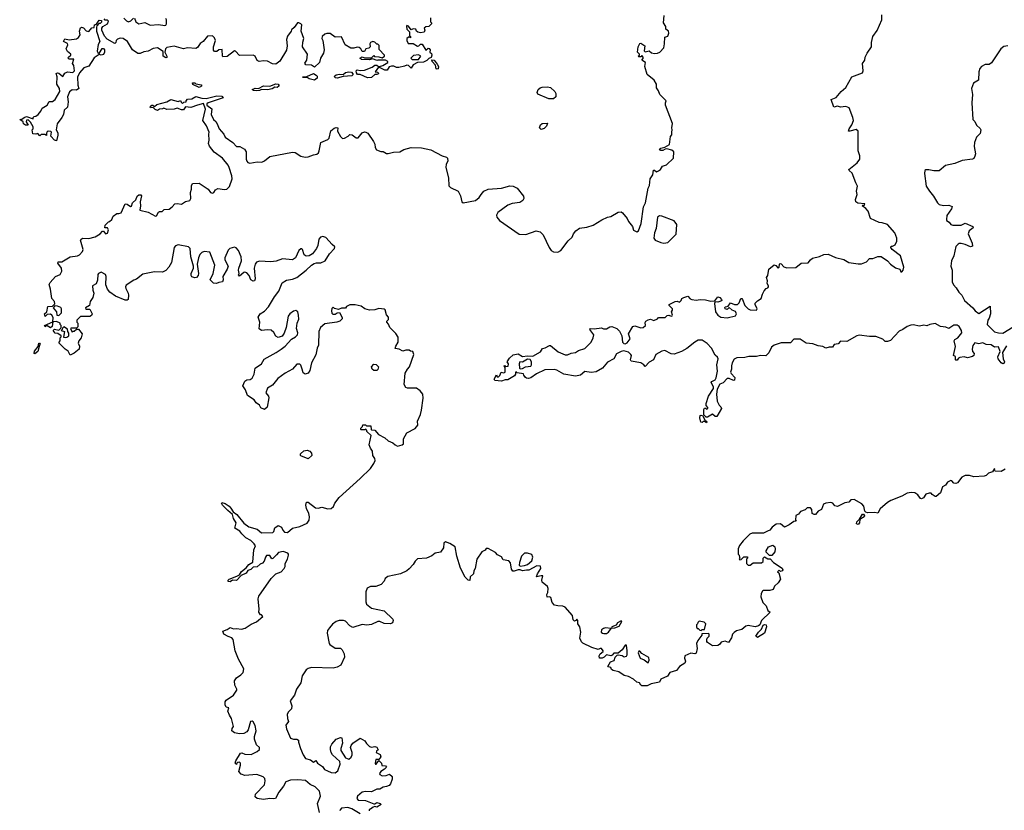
# Model space of a CAD drawing. Extents: x 2106670 to 2323771, y 35271 to 224896.
# Tile 295 of 419: x 2241260 to 2250730, y 137960 to 145566. Entities that reach past the tile are written whole.
import ezdxf

# ---------------------------------------------------------------- set-up
doc = ezdxf.new("R2010")
doc.units = 0

msp = doc.modelspace()

# ---------------------------------------------------------------- linework, layer by layer
at = {"layer": '0CON20XD'}
for points in [[(2241615, 144400), (2241595, 144407.5), (2241560, 144445), (2241567.5, 144485), (2241559.3, 144489.3), (2241535, 144492.5), (2241525, 144487.5), (2241517.5, 144475), (2241517.5, 144452.5), (2241501.7, 144461.7), (2241485, 144462.5), (2241465, 144460), (2241455, 144450), (2241435, 144470), (2241416.7, 144463.3), (2241385, 144467.5), (2241380, 144505), (2241390, 144515), (2241390, 144535), (2241365, 144580), (2241341.7, 144601.7), (2241325, 144600), (2241323, 144583), (2241340, 144550), (2241315, 144550), (2241297.5, 144565), (2241292.5, 144582.5), (2241260, 144605), (2241281.7, 144608.3), (2241302.5, 144625), (2241325, 144633.3), (2241388.3, 144611.7), (2241390, 144625), (2241400, 144635), (2241415, 144637.5), (2241436.7, 144653.3), (2241464.1, 144685.9), (2241477.5, 144715), (2241525, 144742.5), (2241545, 144777.5), (2241575, 144778.8), (2241601.1, 144798.9), (2241646.7, 144875), (2241643.3, 144905), (2241617.5, 144945), (2241621.2, 145015), (2241611.7, 145048.3), (2241625, 145053.3), (2241635, 145050), (2241675, 145020), (2241695, 145052.5), (2241720, 145065), (2241770.7, 145059.3), (2241786.1, 145073.9), (2241780, 145125), (2241766.7, 145145), (2241780, 145185), (2241737, 145187), (2241727.5, 145195), (2241730, 145205), (2241752.5, 145225), (2241752.5, 145235), (2241720.8, 145260.8), (2241707.5, 145285), (2241723, 145323), (2241718.3, 145338.3), (2241682.5, 145355), (2241695, 145382.5), (2241735, 145372.5), (2241807, 145383), (2241826.7, 145395), (2241840.5, 145419.5), (2241833.8, 145455), (2241845, 145487.5), (2241855, 145492.5), (2241875, 145486.7), (2241899.5, 145459.5), (2241925, 145453.8), (2241955, 145487.5), (2241975, 145490), (2241980, 145515), (2241998.3, 145521.7), (2242025, 145560), (2242047, 145557), (2242048.3, 145541.7), (2242035, 145530), (2242021.7, 145528.3), (2242002.5, 145507.5), (2242000, 145495), (2241997.5, 145455), (2242030, 145355), (2242013.8, 145326.2), (2242004.1, 145264.1), (2242010.5, 145250.5), (2242025, 145240), (2242052.5, 145287.5), (2242065, 145290), (2242075.8, 145275.8), (2242077.1, 145255), (2242065, 145232), (2242045, 145226.2), (2242025, 145232.5), (2241975, 145200), (2241925, 145118.8), (2241876.7, 145103.3), (2241834.2, 145055.8), (2241816, 145014), (2241820, 144935), (2241830, 144905), (2241805, 144886.7), (2241765, 144891.2), (2241738.6, 144871.4), (2241720, 144825), (2241726, 144775), (2241718.8, 144725), (2241686.7, 144695), (2241681.2, 144655), (2241666.2, 144625), (2241620, 144565), (2241610, 144505), (2241626, 144476), (2241627.5, 144455), (2241615, 144400)], [(2245212.5, 145585), (2245210, 145545), (2245220, 145535), (2245220, 145525), (2245195, 145500), (2245165, 145496.7), (2245150, 145485), (2245157.5, 145465), (2245150, 145445), (2245115, 145440), (2245090, 145445), (2245077.5, 145455), (2245070, 145475), (2245043.3, 145476.7), (2245025, 145470), (2245000, 145505), (2244985, 145510), (2244980, 145505), (2244983.3, 145475), (2245008.3, 145448.3), (2245010, 145415), (2245020, 145405), (2245018.3, 145391.7), (2245005, 145400), (2244982.5, 145385), (2244982.5, 145365), (2244997, 145337), (2245045, 145337.5), (2245085, 145312.5), (2245100, 145315), (2245115, 145330), (2245130, 145330), (2245165, 145272.5), (2245189.5, 145290.5), (2245198.5, 145288.5), (2245206.7, 145276.7), (2245203.8, 145255), (2245219.5, 145239.5), (2245224.3, 145225), (2245218, 145202), (2245195, 145193.3), (2245175.7, 145174.3), (2245145, 145158), (2245085, 145153.3), (2245045, 145132.5), (2245025, 145100), (2245000, 145125), (2244985, 145130), (2244962.3, 145117.7), (2244905, 145106.7), (2244885, 145107.5), (2244858.8, 145118.8), (2244835, 145118.8), (2244815, 145111.2), (2244795, 145080), (2244770.7, 145080.7), (2244720, 145105), (2244720, 145115), (2244752.5, 145125), (2244800, 145155), (2244800, 145165), (2244777, 145177), (2244705, 145177.5), (2244695, 145172.5), (2244655, 145190), (2244625, 145180), (2244547, 145183), (2244530, 145195), (2244555, 145207.5), (2244575, 145200), (2244645, 145200), (2244665, 145220), (2244672.5, 145212.5), (2244715, 145210), (2244745, 145197.5), (2244770, 145215), (2244770, 145225), (2244718.3, 145278.3), (2244718.3, 145318.3), (2244705, 145330), (2244695, 145330), (2244675, 145350), (2244655, 145357.5), (2244635, 145347.5), (2244627.5, 145335), (2244630, 145305), (2244618.3, 145291.7), (2244590, 145285), (2244575, 145260), (2244555, 145260), (2244542.5, 145285), (2244525, 145300), (2244507, 145303), (2244475, 145292.5), (2244445, 145292.5), (2244390, 145325), (2244355, 145400), (2244295, 145397.5), (2244245, 145432.5), (2244215, 145433.3), (2244195, 145426.7), (2244170, 145405), (2244167.5, 145385), (2244176.4, 145366.4), (2244187.5, 145275), (2244182.5, 145245), (2244152.5, 145195), (2244142.5, 145155), (2244095, 145110), (2244067, 145127), (2244012.3, 145132.3), (2244003.3, 145146.7), (2244022.5, 145175), (2244026.7, 145235), (2243980, 145305), (2243981.7, 145348.3), (2243993.3, 145385), (2243966.7, 145455), (2243972.5, 145515), (2243965, 145527.5), (2243945, 145536.2), (2243932.5, 145535), (2243899.5, 145490.5), (2243872.7, 145467.3), (2243870, 145455), (2243835, 145407.5), (2243826.2, 145375), (2243832.5, 145315), (2243825.9, 145274.1), (2243762.3, 145167.7), (2243725, 145138.8), (2243691.2, 145141.2), (2243645, 145168), (2243605, 145171.2), (2243563.6, 145163.6), (2243543.9, 145173.9), (2243525.9, 145215.9), (2243505, 145226.2), (2243375, 145222.5), (2243335, 145263.3), (2243325, 145266), (2243257, 145213), (2243215, 145210), (2243210, 145215), (2243208.3, 145278.3), (2243175, 145277.5), (2243155, 145260), (2243135, 145260), (2243123.3, 145273.3), (2243123.3, 145305), (2243143.3, 145365), (2243135, 145392.5), (2243115, 145410), (2243065, 145407.5), (2243023.3, 145356.7), (2242995, 145337.5), (2242971.7, 145298.3), (2242955, 145288.8), (2242875, 145296.7), (2242835, 145286.2), (2242745, 145311.4), (2242675, 145297.5), (2242661.2, 145285), (2242656, 145255), (2242676.4, 145215), (2242675, 145203.8), (2242665, 145198.1), (2242640.8, 145215), (2242638.8, 145258.8), (2242585, 145294.4), (2242545, 145290), (2242495.5, 145264.5), (2242453.3, 145256.7), (2242418.3, 145241.7), (2242395, 145242), (2242344.5, 145274.5), (2242295.6, 145355.6), (2242255.5, 145385.5), (2242225, 145389.4), (2242200, 145380), (2242188, 145365), (2242186, 145345), (2242175, 145337.5), (2242100, 145380), (2242075, 145407.5), (2242050, 145465), (2242050, 145485), (2242060, 145500), (2242105, 145527.5), (2242113, 145553), (2242105, 145562.5), (2242083, 145563), (2242073, 145573)], [(2242261.7, 145581.7), (2242287.5, 145555), (2242305, 145546.7), (2242327.5, 145555), (2242355, 145580)], [(2242365, 145580), (2242377.5, 145545), (2242405, 145527.5), (2242465, 145537.5), (2242515, 145513.8), (2242595, 145518.8), (2242655, 145510), (2242666.4, 145513.6), (2242672.5, 145525), (2242673.3, 145565), (2242665, 145576.7)], [(2250667, 142323), (2250690, 142375), (2250675, 142420), (2250634.5, 142414.5), (2250605, 142438.6), (2250555, 142440), (2250525, 142456.2), (2250485, 142448.8), (2250445, 142456.7), (2250427.5, 142432.5), (2250420, 142395), (2250423.3, 142375), (2250440, 142355), (2250436.7, 142335), (2250422.5, 142325), (2250375, 142312.5), (2250343, 142323), (2250303.3, 142316.7), (2250290, 142310), (2250275, 142290), (2250265, 142290), (2250260, 142295), (2250260, 142325), (2250240, 142335), (2250259.2, 142420.8), (2250248, 142475), (2250255, 142488), (2250282, 142505), (2250322, 142555), (2250318, 142575), (2250295.8, 142615), (2250275, 142628.8), (2250245, 142628.8), (2250195, 142596), (2250167.5, 142607.5), (2250115, 142614.4), (2250065, 142642), (2250015, 142634), (2249985, 142621.2), (2249955, 142627.5), (2249915, 142618), (2249855, 142630), (2249831.7, 142628.3), (2249794.1, 142615.9), (2249755, 142586.2), (2249719.4, 142570.6), (2249635, 142478.6), (2249605, 142469.5), (2249585, 142470.6), (2249561.9, 142491.9), (2249495, 142517.1), (2249433.1, 142516.9), (2249335, 142531.1), (2249310, 142525), (2249215, 142469.5), (2249155, 142473.6), (2249131.5, 142448.5), (2249095, 142440.8), (2249076.7, 142415), (2249045, 142416.4), (2249015, 142405.6), (2248985, 142421.1), (2248938.8, 142428.8), (2248887.3, 142447.3), (2248825, 142454.6), (2248765, 142492.9), (2248706.7, 142493.3), (2248673.9, 142456.1), (2248585, 142458.5), (2248515, 142435.5), (2248491.5, 142415), (2248465, 142362), (2248435, 142330.8), (2248385, 142334.7), (2248345, 142326.1), (2248274, 142326), (2248235, 142314.7), (2248157.1, 142312.9), (2248130.8, 142299.2), (2248113.6, 142266.4), (2248105.6, 142235), (2248107.5, 142205), (2248097.8, 142175), (2248102.1, 142162.1), (2248136.7, 142125), (2248135, 142097.5), (2248125, 142094), (2248085, 142114.2), (2248065, 142113.8), (2248025, 142072.5), (2247995, 142061.2), (2247969.7, 142010.3), (2247963.1, 141965), (2247967.1, 141895), (2247988, 141858), (2248005, 141842.5), (2248008.8, 141825), (2247965, 141747.5), (2247949.3, 141749.3), (2247925, 141770), (2247875, 141741.2), (2247861.2, 141741.2), (2247840, 141765), (2247840, 141815), (2247845, 141827.5), (2247855, 141830), (2247865, 141820), (2247880, 141825), (2247880, 141835), (2247863, 141853), (2247863.8, 141873.8), (2247885.6, 141945), (2247931.7, 142018.3), (2247931.9, 142035), (2247910, 142075), (2247916.2, 142085), (2247947.5, 142102.5), (2247958, 142122), (2247970.9, 142185), (2247963.8, 142245), (2247977.1, 142305), (2247970.3, 142320.3), (2247948.3, 142338.3), (2247915, 142405.6), (2247870.6, 142450.6), (2247825, 142483.8), (2247786.4, 142483.6), (2247753.5, 142465), (2247676.9, 142403.1), (2247625, 142374.7), (2247555, 142347.7), (2247525, 142351.2), (2247465, 142383.3), (2247435, 142378), (2247379.4, 142345), (2247355, 142294.2), (2247315, 142270.8), (2247275, 142230), (2247263.8, 142245), (2247233.7, 142263.7), (2247141.2, 142281.2), (2247133.8, 142295), (2247143.3, 142335), (2247138.8, 142345), (2247115, 142368), (2247071.5, 142381.5), (2247044.6, 142375.4), (2246999.7, 142350.3), (2246975.5, 142304.5), (2246915, 142271.2), (2246865.6, 142214.4), (2246805, 142177.5), (2246755, 142170.8), (2246695, 142180), (2246654.2, 142145), (2246605, 142136.2), (2246495, 142157.5), (2246425.5, 142195.5), (2246405, 142200.9), (2246310.8, 142199.2), (2246230.8, 142159.2), (2246175, 142120), (2246155, 142114.4), (2246135, 142116.2), (2246123.3, 142125), (2246107.5, 142145), (2246105, 142160), (2246045, 142170), (2246035, 142177.5), (2246030, 142175), (2246030, 142155), (2246019.3, 142140.7), (2245955, 142102.5), (2245928.3, 142101.7), (2245895, 142087.5), (2245830, 142095), (2245823, 142107), (2245845, 142150), (2245851.7, 142131.7), (2245865, 142130), (2245877, 142143), (2245890, 142175), (2245915, 142170), (2245930, 142175), (2245930, 142215), (2245920, 142235), (2245925, 142240), (2245935, 142230), (2245958.3, 142231.7), (2245960, 142255), (2245947.5, 142275), (2245970.7, 142309.3), (2246005, 142342.5), (2246055, 142350), (2246097, 142327), (2246145, 142332.5), (2246195, 142330), (2246269.2, 142370.8), (2246287.7, 142402.3), (2246315, 142410), (2246355, 142432.9), (2246365, 142432.5), (2246439.7, 142369.7), (2246505, 142343.3), (2246529.6, 142340.4), (2246565, 142358.6), (2246605, 142365.7), (2246635, 142384.4), (2246696.1, 142403.9), (2246755, 142463.3), (2246775, 142506.7), (2246780.8, 142535), (2246743.3, 142585), (2246750, 142595), (2246785, 142592), (2246855, 142601.2), (2246875, 142591.2), (2246905, 142590.8), (2246935, 142610), (2246955, 142613.3), (2247002.5, 142595), (2247029.1, 142569.1), (2247050.8, 142525), (2247056.4, 142465), (2247071.7, 142451.7), (2247085, 142449.1), (2247101.1, 142458.9), (2247130, 142495), (2247114.5, 142545.5), (2247156.7, 142615), (2247175, 142622), (2247235, 142602.5), (2247255, 142606), (2247277.5, 142625), (2247276.1, 142653.9), (2247281.2, 142665), (2247305, 142680), (2247326.1, 142686.1), (2247358.3, 142671.7), (2247395, 142687.5), (2247405, 142700), (2247469.5, 142700.5), (2247488.3, 142721.7), (2247505, 142722.5), (2247525, 142714), (2247535, 142717.5), (2247540, 142725), (2247530, 142755), (2247539.3, 142770.7), (2247538.8, 142785), (2247507.5, 142815), (2247507.5, 142825), (2247565, 142854.2), (2247585, 142856.7), (2247605, 142847.5), (2247623.3, 142865), (2247630, 142885), (2247646.7, 142895), (2247685, 142905.7), (2247709.1, 142879.1), (2247723.4, 142873.4), (2247765, 142867.5), (2247805, 142873.8), (2247855, 142871.8), (2247908.7, 142858.7), (2247945, 142860), (2247975, 142900), (2247992.5, 142895), (2248010, 142875), (2248012.5, 142865), (2248005, 142857.5), (2247975, 142848.8), (2247948.3, 142851.7), (2247941.2, 142835), (2247953.8, 142755), (2247975, 142722), (2248005, 142703.8), (2248065, 142696.7), (2248145, 142717.5), (2248153.3, 142735), (2248145, 142760), (2248111.7, 142771.7), (2248085, 142797.5), (2248065, 142778.8), (2248044, 142784), (2248043, 142797), (2248050, 142805), (2248075, 142810), (2248097, 142843), (2248135.9, 142825.9), (2248165, 142826), (2248179.1, 142840.9), (2248195, 142883.3), (2248205, 142883.3), (2248211.2, 142875), (2248235, 142816.7), (2248266.7, 142785), (2248285.7, 142775.7), (2248345, 142772), (2248352, 142785), (2248332.5, 142825), (2248335, 142840), (2248355, 142862.5), (2248392, 142885), (2248403.3, 142925), (2248421.7, 142958.3), (2248440, 142980), (2248456.7, 142985), (2248463.3, 142995), (2248463.3, 143005), (2248448.3, 143028.3), (2248452.5, 143055), (2248443.8, 143085), (2248454.2, 143105.8), (2248465.7, 143165), (2248515, 143206.9), (2248531.9, 143201.9), (2248555, 143176.7), (2248566.2, 143185), (2248567.5, 143215), (2248575, 143220), (2248585, 143216.7), (2248609.5, 143189.5), (2248637.5, 143177.5), (2248725, 143182), (2248775, 143223.8), (2248845, 143226.7), (2248865, 143256.7), (2248885, 143272.5), (2248953.3, 143286.7), (2248993.9, 143306.1), (2249035, 143308.8), (2249105, 143278.8), (2249185, 143260), (2249235, 143231.4), (2249325, 143216), (2249355, 143218), (2249403.3, 143235), (2249435, 143267.5), (2249465, 143270), (2249515, 143289.2), (2249545, 143288.8), (2249606.4, 143246.4), (2249635, 143213.8), (2249685, 143180), (2249725, 143166.7), (2249735, 143140), (2249745, 143140), (2249756, 143155), (2249763.8, 143185), (2249730, 143295), (2249652.5, 143355), (2249640, 143375), (2249643, 143387), (2249655, 143386.7), (2249679.5, 143400.5), (2249696.7, 143435), (2249695.7, 143465), (2249676.9, 143515), (2249605, 143596.1), (2249555, 143612.1), (2249526.6, 143613.4), (2249443.8, 143655), (2249421.4, 143725), (2249399.5, 143749.5), (2249363.8, 143775), (2249368.3, 143781.7), (2249385, 143783.3), (2249388.8, 143795), (2249321.7, 143801.7), (2249303.4, 143815), (2249300, 143835), (2249314.6, 143885), (2249308.4, 143915), (2249317.8, 143965), (2249301.1, 143995), (2249268, 144088), (2249236.7, 144115), (2249234, 144125), (2249315, 144188.6), (2249339.1, 144225), (2249340, 144255), (2249324.5, 144305), (2249324.1, 144494.1), (2249305, 144510), (2249245, 144492), (2249232.5, 144495), (2249237.5, 144515), (2249264.3, 144555), (2249278.1, 144595), (2249274.3, 144625), (2249236.8, 144716.8), (2249205, 144730), (2249155, 144723.3), (2249125, 144733.3), (2249090, 144725), (2249065, 144797.5), (2249111.9, 144818.1), (2249160, 144875), (2249205.6, 144914.4), (2249265, 145015.7), (2249367.5, 145055), (2249373.3, 145075), (2249367.5, 145145), (2249387.5, 145175), (2249392, 145205), (2249410.8, 145245), (2249453.3, 145305), (2249453.8, 145345), (2249466, 145405), (2249506.8, 145463.2), (2249552, 145565), (2249553, 145613)], [(2247533.8, 144485), (2247536.7, 144505), (2247531.2, 144525), (2247538.3, 144568.3), (2247472.5, 144745), (2247470, 144765), (2247477.5, 144785), (2247417.5, 144845), (2247405, 144880), (2247385, 144910), (2247383.3, 144945), (2247363.6, 144983.6), (2247295, 145040), (2247273.8, 145115), (2247277.5, 145155), (2247242.5, 145175), (2247256.7, 145193.3), (2247257.5, 145205), (2247245, 145220), (2247235, 145210), (2247215, 145210), (2247210, 145215), (2247220, 145225), (2247220, 145235), (2247202.5, 145255), (2247208.8, 145305), (2247223.8, 145336.2), (2247235, 145340), (2247271.2, 145315), (2247267.5, 145265), (2247277, 145257), (2247315, 145266.2), (2247336, 145246), (2247365, 145240), (2247393.9, 145243.9), (2247415.5, 145254.5), (2247454.4, 145295), (2247462.7, 145332.7), (2247463.6, 145396.4), (2247493, 145407), (2247503.3, 145435), (2247500, 145455), (2247473.3, 145473.3), (2247475, 145500), (2247453.3, 145535), (2247457.5, 145605)], [(2250764.6, 145315.4), (2250725, 145306.9), (2250695, 145285.3), (2250607.7, 145152.3), (2250585, 145136.2), (2250545, 145136.2), (2250511.9, 145115), (2250495.5, 145095), (2250484.6, 145064.6), (2250481.9, 144985), (2250434.3, 144955), (2250413.6, 144905), (2250423.8, 144845), (2250418.8, 144765), (2250426.7, 144605), (2250445.7, 144585.7), (2250462.1, 144552.1), (2250498.7, 144518.7), (2250504.4, 144505), (2250498, 144472), (2250462.7, 144437.3), (2250442.7, 144385), (2250439.7, 144345), (2250452.2, 144275), (2250448, 144252), (2250437.9, 144232.1), (2250425, 144223.3), (2250325, 144210.6), (2250255, 144181.9), (2250165.7, 144164.3), (2250105, 144113.3), (2250052.7, 144112.7), (2250005, 144122.9), (2249975, 144122), (2249965, 144116.2), (2249963.1, 144085), (2249979.4, 143965), (2250009.2, 143915), (2250048.8, 143868.8), (2250086, 143805), (2250105, 143787.1), (2250145, 143778.5), (2250195, 143781.5), (2250227.4, 143767.4), (2250223.3, 143745), (2250177, 143683), (2250172.5, 143645), (2250175, 143634.3), (2250198.8, 143618.8), (2250217, 143597), (2250235, 143589.2), (2250315, 143589.2), (2250355, 143609.2), (2250427.5, 143575), (2250430, 143565), (2250392, 143535), (2250381.2, 143505), (2250422, 143415), (2250423.3, 143386.7), (2250405, 143381.2), (2250355, 143403.8), (2250315, 143413.3), (2250295, 143413.3), (2250285, 143406.7), (2250262.5, 143385), (2250245.8, 143295), (2250223.1, 143245), (2250215.8, 143195), (2250228.1, 143155), (2250229.2, 143045), (2250240.8, 143015), (2250267.8, 142987.8), (2250294, 142945), (2250320.8, 142915), (2250346.7, 142865), (2250428.8, 142795), (2250451.2, 142765), (2250485, 142740), (2250595, 142810), (2250596.7, 142735), (2250585.6, 142694.4), (2250572.5, 142675), (2250566.2, 142635), (2250635, 142563.8), (2250675, 142552), (2250715, 142551.2), (2250815, 142612.5)], [(2245095, 145183.3), (2245117.5, 145215), (2245095, 145228), (2245049.2, 145220.8), (2245022.5, 145195), (2245034.4, 145184.4), (2245095, 145183.3)], [(2245275, 145090), (2245264.6, 145094.6), (2245258.8, 145128.8), (2245226.7, 145165), (2245225, 145180), (2245245.8, 145175.8), (2245276.7, 145136.7), (2245288.8, 145115), (2245285, 145093.8), (2245275, 145090)], [(2244605, 145007.5), (2244535, 145038.8), (2244510, 145040), (2244498, 145055), (2244496.7, 145075), (2244505, 145083.3), (2244535, 145076.2), (2244575, 145080), (2244649.5, 145110.5), (2244675, 145127.5), (2244695, 145127.5), (2244712.5, 145115), (2244711.7, 145108.3), (2244680, 145065), (2244705, 145060), (2244710, 145045), (2244695, 145037.5), (2244675, 145040), (2244645, 145010), (2244605, 145007.5)], [(2244095, 144983.8), (2244045, 144997.5), (2244025, 145010), (2243985, 145010), (2243980, 145015), (2244021.7, 145018.3), (2244085, 145047.5), (2244113, 145033), (2244121.7, 145021.7), (2244120, 145005), (2244095, 144983.8)], [(2244315, 145004), (2244296, 145006), (2244288.8, 145015), (2244290, 145025), (2244303.5, 145036.5), (2244335, 145041.4), (2244372.7, 145037.3), (2244395, 145057.1), (2244425, 145065.8), (2244451.3, 145061.3), (2244464.2, 145045), (2244463.8, 145035), (2244454.2, 145025.8), (2244371.7, 145018.3), (2244315, 145004)], [(2242985, 144912.5), (2242925, 144942.5), (2242921.7, 144958.3), (2242945, 144960), (2242955, 144950), (2243008.3, 144938.3), (2243010, 144925), (2242985, 144912.5)], [(2243535, 144880), (2243510, 144885), (2243497.5, 144895), (2243525, 144908), (2243556.2, 144903.8), (2243605, 144928.8), (2243665, 144926.2), (2243725, 144950), (2243745, 144946.7), (2243753.8, 144935), (2243751.2, 144925), (2243735, 144914.2), (2243715, 144916.2), (2243688.3, 144901.7), (2243645, 144891.9), (2243585, 144894), (2243565, 144884.4), (2243535, 144880)], [(2246395, 144803.5), (2246350, 144805), (2246245, 144850), (2246237.1, 144865), (2246247.1, 144895), (2246265, 144910.6), (2246285, 144917.3), (2246335, 144920), (2246365, 144912.2), (2246406.7, 144875), (2246417.5, 144855), (2246416.5, 144825), (2246395, 144803.5)], [(2244153.3, 143475), (2244138, 143455), (2244128, 143395), (2244115, 143363.3), (2244076.2, 143315), (2244045, 143293.8), (2244015, 143291.2), (2243995, 143303.3), (2243980, 143355), (2243975, 143362.5), (2243965, 143362.5), (2243943.3, 143345), (2243914.1, 143275.9), (2243885, 143256), (2243786.1, 143263.9), (2243727.7, 143242.3), (2243675, 143238), (2243566.1, 143243.9), (2243536.4, 143233.6), (2243523.8, 143215), (2243516, 143175), (2243526.1, 143073.9), (2243517.5, 143055), (2243505, 143050), (2243482.7, 143062.7), (2243465.9, 143105.9), (2243445, 143130), (2243425, 143136.7), (2243415, 143133.3), (2243375, 143100), (2243365, 143110), (2243370, 143125), (2243363.3, 143155), (2243366.7, 143175), (2243393.8, 143245), (2243390, 143285), (2243363.8, 143345), (2243342.3, 143372.3), (2243325, 143378), (2243282.5, 143365), (2243265, 143347.5), (2243232.5, 143275), (2243232.5, 143255), (2243263.8, 143195), (2243256.2, 143165), (2243213.3, 143095), (2243216.7, 143065), (2243210, 143045), (2243175, 143037.5), (2243151.7, 143028.3), (2243125, 143030), (2243093, 143063), (2243121.2, 143125), (2243135.8, 143205), (2243089.3, 143329.3), (2243035, 143336.2), (2243012.7, 143327.3), (2242993, 143307), (2242978.8, 143275), (2242966.2, 143215), (2242980, 143125), (2242976.7, 143105), (2242960, 143085), (2242945, 143082.5), (2242915, 143092.5), (2242910, 143105), (2242910, 143125), (2242931.2, 143175), (2242931.2, 143195), (2242907.5, 143285), (2242901.2, 143365), (2242885, 143381.2), (2242785, 143400.6), (2242758.1, 143391.9), (2242745.8, 143375), (2242718.7, 143231.3), (2242694.2, 143185), (2242665, 143154), (2242635, 143138.6), (2242555, 143140), (2242445, 143117.1), (2242385, 143069.2), (2242359.1, 143060.9), (2242285, 143011.2), (2242278, 142995), (2242280.5, 142980.5), (2242304, 142935), (2242308, 142915), (2242302.5, 142875), (2242295, 142867.5), (2242275, 142868.8), (2242182.5, 142905), (2242126.7, 142945), (2242104, 142975), (2242089.2, 143015), (2242090.8, 143095), (2242084.3, 143114.3), (2242045, 143136), (2242018.8, 143125), (2242011.2, 143115), (2242009.3, 143060.7), (2241996.2, 143025), (2241961.2, 143005), (2241964.2, 142965), (2241973.8, 142935), (2241964.2, 142895), (2241936.7, 142855), (2241933, 142817), (2241892.5, 142795), (2241895, 142780), (2241935, 142780), (2241956.7, 142735), (2241950.7, 142719.3), (2241935, 142710), (2241845, 142710), (2241810, 142675), (2241810, 142655), (2241820, 142645), (2241818.3, 142611.7), (2241805, 142600), (2241755, 142600), (2241750, 142595), (2241765, 142560), (2241775, 142570), (2241785, 142570), (2241805, 142590), (2241825, 142590), (2241860, 142545), (2241850, 142505), (2241827.5, 142475), (2241822.5, 142455), (2241833.8, 142425), (2241833.3, 142395), (2241785, 142356.7), (2241745, 142340), (2241725.9, 142375.9), (2241697.5, 142395), (2241640, 142455), (2241640, 142465), (2241650, 142475), (2241650, 142505), (2241660, 142515), (2241660, 142525), (2241627, 142547), (2241601.7, 142551.7), (2241582.5, 142575), (2241595, 142587.5), (2241635, 142580), (2241658.3, 142601.7), (2241660, 142625), (2241650, 142635), (2241650, 142645), (2241615, 142662.5), (2241580, 142660), (2241581.7, 142701.7), (2241570, 142725), (2241555, 142732.5), (2241525, 142730), (2241505, 142710), (2241500, 142735), (2241520, 142755), (2241531.7, 142808.3), (2241575, 142810), (2241597, 142833), (2241593.6, 142853.6), (2241568.8, 142885), (2241557.5, 142975), (2241543, 143017), (2241551.7, 143038.3), (2241605, 143096.7), (2241650, 143115), (2241663.9, 143146.1), (2241660.8, 143175), (2241627.5, 143225), (2241630, 143235), (2241665, 143236.7), (2241745.6, 143284.4), (2241815, 143293.5), (2241835.9, 143304.1), (2241862.5, 143335), (2241870.8, 143355), (2241846.2, 143445), (2241847, 143453), (2241865, 143463.8), (2241925, 143461.4), (2241985, 143477.1), (2242032.5, 143505), (2242055, 143530), (2242065, 143530), (2242085, 143506.2), (2242105, 143512), (2242113.8, 143545), (2242105, 143562.5), (2242080, 143565), (2242081.7, 143588.3), (2242115, 143622.5), (2242125, 143623.3), (2242145, 143642.5), (2242160, 143675), (2242195, 143701.2), (2242215, 143702), (2242235, 143707.5), (2242275, 143793.3), (2242295, 143791.2), (2242325, 143767.5), (2242335, 143772.5), (2242346, 143805), (2242375.6, 143834.4), (2242391.2, 143868.8), (2242405, 143880), (2242425, 143880), (2242433, 143873), (2242420, 143815), (2242422, 143775), (2242415, 143732.5), (2242495.8, 143715.8), (2242565, 143676.7), (2242575, 143680), (2242595.7, 143714.3), (2242605, 143720), (2242630.7, 143719.3), (2242649.5, 143740.5), (2242696.8, 143743.2), (2242726.2, 143765), (2242752.5, 143795), (2242775, 143798), (2242815, 143792), (2242855, 143816), (2242896.2, 143825), (2242906.2, 143845), (2242904.3, 143905), (2242912, 143935), (2242911.7, 143968.3), (2242921.2, 143988.8), (2242985, 143993.8), (2243072.5, 143935), (2243096.7, 143905), (2243115, 143896.2), (2243128.8, 143905), (2243142, 143928), (2243165, 143943.3), (2243228.3, 143931.7), (2243253.6, 143936.4), (2243279.2, 143960.8), (2243302.9, 144035), (2243300.8, 144065), (2243275.8, 144145), (2243263.8, 144165), (2243210, 144235), (2243130.5, 144290.5), (2243085, 144350), (2243076.7, 144375), (2243083, 144407), (2243078.8, 144465), (2243083.3, 144485), (2243056, 144546), (2243022.5, 144595), (2243047.5, 144705), (2243028.3, 144758.3), (2242970, 144745), (2242905, 144721.2), (2242853.6, 144726.4), (2242835, 144700), (2242815, 144697.5), (2242775, 144713.3), (2242745, 144706.2), (2242675, 144703.3), (2242645, 144713.3), (2242633, 144707), (2242605, 144706.7), (2242585, 144693.8), (2242561.7, 144701.7), (2242545, 144720), (2242518.3, 144718.3), (2242513.3, 144725), (2242530, 144745), (2242540, 144745), (2242555, 144730), (2242578.3, 144751.7), (2242675, 144776), (2242715, 144799.2), (2242785, 144780), (2242807, 144787), (2242811.7, 144771.7), (2242825, 144760), (2242838.3, 144771.7), (2242860, 144775), (2242860, 144785), (2242875, 144800), (2242915, 144803.3), (2242955, 144826.7), (2243010.7, 144810.7), (2243055, 144808), (2243155, 144834.2), (2243205, 144828.8), (2243215.7, 144814.3), (2243072.5, 144765), (2243060, 144755), (2243060, 144745), (2243107, 144707), (2243102.5, 144655), (2243123.3, 144605), (2243146.7, 144585), (2243160, 144565), (2243177.5, 144515), (2243223.3, 144465), (2243236.7, 144435), (2243308.8, 144385), (2243345, 144346.7), (2243377.3, 144347.3), (2243421.2, 144321.2), (2243436.7, 144295), (2243437.5, 144225), (2243443.3, 144205), (2243455, 144193.3), (2243475, 144186.7), (2243545, 144197.5), (2243590, 144195), (2243615, 144207.5), (2243665, 144248.8), (2243885, 144292.5), (2243908.6, 144288.6), (2243965, 144252), (2244005, 144242.9), (2244036.1, 144246.1), (2244085, 144266), (2244117.7, 144272.3), (2244133.8, 144285), (2244141.4, 144305), (2244155.7, 144384.3), (2244225, 144414.4), (2244236, 144425), (2244254.1, 144495.9), (2244285, 144522.5), (2244305, 144530), (2244320, 144525), (2244317.5, 144495), (2244345, 144442.5), (2244365, 144423.3), (2244385, 144426.7), (2244420, 144445), (2244435, 144460), (2244457, 144457), (2244495, 144430), (2244515, 144430), (2244555, 144477.5), (2244575, 144487.5), (2244590, 144485), (2244607.5, 144475), (2244663.6, 144393.6), (2244677, 144367), (2244680, 144335), (2244693.3, 144315), (2244735, 144296.7), (2244756.4, 144296.4), (2244788.3, 144278.3), (2244805, 144277.5), (2244855, 144292), (2244916.1, 144293.9), (2244953.6, 144316.4), (2245025, 144336.7), (2245125, 144334.2), (2245215, 144313.8), (2245322.5, 144255), (2245363.6, 144243.6), (2245373.6, 144233.6), (2245376.7, 144205), (2245363.3, 144175), (2245360, 144145), (2245384, 144045), (2245388.3, 143968.3), (2245402.9, 143952.9), (2245477.1, 143917.1), (2245500.5, 143870.5), (2245514, 143814), (2245523.8, 143803.8), (2245642.5, 143825), (2245680, 143855), (2245700, 143885), (2245722.5, 143915), (2245765, 143936.2), (2245895, 143946), (2245975, 143968), (2246005, 143966), (2246045, 143943.8), (2246107, 143867), (2246107.5, 143845), (2246100, 143825), (2246071.7, 143808.3), (2245995, 143796.2), (2245955, 143781.2), (2245860.3, 143709.7), (2245846.7, 143685), (2245850, 143665), (2245873.3, 143635), (2246065, 143501.2), (2246129.2, 143500.8), (2246226.4, 143533.6), (2246265, 143526.2), (2246295.9, 143495.9), (2246351.2, 143375), (2246373.3, 143345), (2246395, 143331.2), (2246435, 143330), (2246465, 143346.7), (2246535, 143437.5), (2246575, 143472.5), (2246586.7, 143505), (2246607.5, 143535), (2246645, 143560), (2246715, 143571.2), (2246775, 143590), (2246860.5, 143639.5), (2246914.1, 143665.9), (2246945, 143673.8), (2247015, 143713.3), (2247045, 143716.7), (2247059.3, 143709.3), (2247102.5, 143655), (2247113.9, 143623.9), (2247152.5, 143575), (2247162.3, 143542.3), (2247194.2, 143524.2), (2247211.2, 143535), (2247237.1, 143605), (2247260.9, 143765), (2247278.1, 143805), (2247304, 143945), (2247318.3, 143971.7), (2247324.2, 144035), (2247350, 144075), (2247355, 144120), (2247365, 144120), (2247383.6, 144103.6), (2247405, 144111.2), (2247424.2, 144125.8), (2247443.8, 144156.2), (2247481.7, 144168.3), (2247546.7, 144235), (2247550, 144295), (2247530.7, 144310.7), (2247485, 144323.8), (2247468.3, 144321.7), (2247445, 144306.7), (2247425, 144306.7), (2247412.5, 144315), (2247425, 144330), (2247465, 144340), (2247510, 144365), (2247518.3, 144441.7), (2247531.7, 144458.3), (2247533.8, 144485)], [(2246275, 144510), (2246260, 144525), (2246270, 144555), (2246285, 144568), (2246335, 144570), (2246328.3, 144541.7), (2246305, 144520), (2246285, 144512.5), (2246275, 144510)], [(2247455, 143416.2), (2247495, 143422.5), (2247575, 143502.5), (2247581.2, 143595), (2247555, 143630), (2247437.3, 143677.3), (2247415, 143680), (2247394.5, 143665), (2247382.6, 143557.4), (2247366.2, 143515), (2247358.8, 143465), (2247372.5, 143445), (2247425, 143421.2), (2247455, 143416.2)], [(2244145, 137940), (2244124.3, 138025), (2244152, 138095), (2244142.5, 138145), (2244101.2, 138185), (2244055, 138210), (2244007.4, 138247.4), (2243935, 138253.3), (2243865, 138249.2), (2243821.2, 138235), (2243798.7, 138191.3), (2243753.8, 138135), (2243720, 138075), (2243705, 138070), (2243665, 138074), (2243605, 138064), (2243545, 138073.3), (2243525, 138090), (2243528.8, 138115), (2243615.8, 138204.2), (2243621.2, 138245), (2243618.8, 138265), (2243602.3, 138282.3), (2243540, 138305), (2243425, 138296.7), (2243389.3, 138309.3), (2243366.7, 138335), (2243384.2, 138395), (2243383.8, 138415), (2243375, 138422), (2243358.3, 138421.7), (2243347.5, 138415), (2243345, 138400), (2243332.5, 138415), (2243337.5, 138435), (2243385, 138508.8), (2243395, 138513.8), (2243425, 138500), (2243485, 138498), (2243543.3, 138525), (2243565, 138546.7), (2243567.1, 138565), (2243538.6, 138588.6), (2243519.2, 138645), (2243519.1, 138670.9), (2243535.7, 138725), (2243525, 138777.5), (2243505, 138810), (2243495, 138816.2), (2243480, 138815), (2243456.2, 138735), (2243444.1, 138715.9), (2243415, 138700), (2243375, 138696.2), (2243325, 138706.2), (2243300, 138725), (2243304.1, 138745.9), (2243316.7, 138765), (2243298.1, 138845), (2243278.1, 138875), (2243262, 138915), (2243270, 138945), (2243245, 138952.5), (2243236.7, 138975), (2243237, 139003), (2243245, 139020), (2243315, 139066.7), (2243348, 139115), (2243350, 139125), (2243330, 139165), (2243325.8, 139205), (2243345, 139236.2), (2243387.5, 139265), (2243410, 139285), (2243415, 139320), (2243364.4, 139414.4), (2243332, 139495), (2243313.9, 139603.9), (2243300.7, 139620.7), (2243265, 139632), (2243223.3, 139655), (2243212.5, 139685), (2243255, 139700), (2243285, 139720), (2243315, 139706.2), (2243345, 139710), (2243393.6, 139703.6), (2243428.8, 139711.2), (2243485, 139750.8), (2243536.5, 139773.5), (2243600, 139825), (2243585, 139840), (2243575, 139840), (2243560, 139865), (2243563.8, 139895), (2243554.3, 139995), (2243560.3, 140019.7), (2243679.3, 140190.7), (2243725, 140234), (2243774.4, 140255.6), (2243803.8, 140285), (2243812, 140305), (2243814, 140335), (2243836, 140375), (2243846.7, 140415), (2243846.7, 140425), (2243837.5, 140435), (2243795, 140449.2), (2243750.6, 140439.4), (2243731.2, 140418.8), (2243695, 140382.5), (2243685, 140380), (2243665, 140412.5), (2243635, 140410), (2243623.3, 140395), (2243612.7, 140357.3), (2243595, 140336.7), (2243571.7, 140328.3), (2243545, 140303.3), (2243505, 140298.8), (2243482.4, 140277.6), (2243455, 140267.1), (2243438.2, 140241.8), (2243389.5, 140220.5), (2243345, 140171.1), (2243306.7, 140173.3), (2243285, 140157.5), (2243265, 140162.9), (2243264.4, 140175), (2243276, 140185), (2243348.9, 140211.1), (2243373.1, 140226.9), (2243392.9, 140257.1), (2243437.8, 140292.2), (2243464.6, 140325.4), (2243503, 140347), (2243513.3, 140465), (2243526.7, 140503.3), (2243515.8, 140525), (2243484.6, 140554.6), (2243435, 140580), (2243395, 140620), (2243377, 140647), (2243330, 140675), (2243343.3, 140725), (2243317.9, 140767.9), (2243307.5, 140807.5), (2243262.9, 140842.9), (2243211.1, 140895), (2243200, 140915), (2243205, 140921.2), (2243235, 140912.2), (2243276.1, 140886.1), (2243291.7, 140868.3), (2243313, 140833), (2243347.1, 140807.1), (2243415, 140721.9), (2243465, 140688.8), (2243545, 140663.8), (2243585, 140628), (2243695, 140631.2), (2243705, 140642.5), (2243715, 140676.7), (2243745, 140700), (2243777.5, 140685), (2243790, 140655), (2243806.4, 140636.4), (2243835, 140634), (2243885, 140673.8), (2243955, 140691.2), (2244025, 140722.5), (2244045, 140752.5), (2244048, 140785), (2244042, 140815), (2244018, 140865), (2244012, 140895), (2244017, 140923), (2244035, 140923.3), (2244105, 140870.8), (2244132.3, 140867.7), (2244165, 140876), (2244225, 140860), (2244255, 140862.5), (2244277.6, 140882.4), (2244292, 140915), (2244331.2, 140968.8), (2244535, 141152), (2244635, 141250), (2244666.7, 141295), (2244680, 141325), (2244676.2, 141345), (2244657.5, 141375), (2244652.5, 141415), (2244633, 141443), (2244622.5, 141475), (2244640, 141565), (2244600, 141605), (2244600, 141615), (2244588.3, 141628.3), (2244575, 141620), (2244545, 141620), (2244540, 141625), (2244540, 141635), (2244558.3, 141651.7), (2244561.7, 141668.3), (2244585, 141670), (2244595, 141660), (2244638.3, 141658.3), (2244640, 141625), (2244645, 141620), (2244677, 141617), (2244710, 141575), (2244772, 141542), (2244803, 141513), (2244850, 141495), (2244870, 141475), (2244895, 141463.3), (2244940, 141475), (2244952.5, 141485), (2244950, 141535), (2244985, 141590), (2245065, 141633.8), (2245090, 141665), (2245086.7, 141705), (2245115, 141767.5), (2245125, 141810), (2245141.2, 141925), (2245136.7, 141965), (2245112.5, 141995), (2245075, 142022.5), (2244990.7, 142020.7), (2244975, 142027.5), (2244958.8, 142055), (2244967.5, 142165), (2244990, 142205), (2245010, 142225), (2245050, 142345), (2245040, 142375), (2245018.3, 142378.3), (2245005, 142387.5), (2244975, 142387.5), (2244945, 142377.5), (2244910, 142395), (2244871.7, 142401.7), (2244876.2, 142425), (2244901.2, 142465), (2244901.7, 142511.7), (2244877.7, 142547.7), (2244820, 142605), (2244808.3, 142638.3), (2244790, 142655), (2244790, 142665), (2244807, 142683), (2244807, 142703), (2244788.3, 142728.3), (2244776.4, 142776.4), (2244765, 142782.5), (2244715, 142786.7), (2244676.1, 142773.9), (2244625, 142771.2), (2244580, 142785), (2244545, 142810), (2244485, 142822.5), (2244435, 142822.5), (2244403.6, 142806.4), (2244395, 142790), (2244355, 142790), (2244325, 142777.5), (2244288.3, 142788.3), (2244275, 142800), (2244261.7, 142788.3), (2244257.5, 142765), (2244261.7, 142741.7), (2244273, 142733), (2244295, 142732.5), (2244315, 142747.5), (2244335, 142750), (2244361.7, 142701.7), (2244361.7, 142688.3), (2244340, 142665), (2244310, 142655), (2244195, 142638.6), (2244152, 142605), (2244136.9, 142565), (2244134, 142435), (2244120, 142405), (2244107.3, 142342.7), (2244066.2, 142265), (2244049.5, 142190.5), (2244033.6, 142166.4), (2244005, 142157.5), (2243985, 142170), (2243976.4, 142203.6), (2243963.6, 142243.6), (2243955, 142252.5), (2243925, 142253.3), (2243885, 142203.8), (2243813.3, 142165), (2243743.3, 142115), (2243691.2, 142048.8), (2243645, 142020), (2243627.5, 141975), (2243653.6, 141943.6), (2243657, 141927), (2243641.7, 141838.3), (2243615, 141817.5), (2243580.7, 141830.7), (2243566.4, 141856.4), (2243535, 141880), (2243515, 141910), (2243450.7, 141950.7), (2243432.5, 142005), (2243407.5, 142045), (2243425, 142087.5), (2243445, 142100), (2243477.5, 142105), (2243495, 142116.7), (2243514.1, 142155.9), (2243526.2, 142215), (2243586.7, 142255), (2243610.7, 142299.3), (2243727, 142363), (2243775, 142396.2), (2243813.3, 142425), (2243875, 142493.3), (2243912.5, 142515), (2243933.3, 142535), (2243936.2, 142555), (2243921.2, 142595), (2243930, 142645), (2243946, 142685), (2243941.2, 142725), (2243936, 142756), (2243915, 142770), (2243895, 142763.3), (2243856.7, 142735), (2243843.6, 142713.6), (2243823.3, 142605), (2243805, 142550), (2243785, 142522.5), (2243745, 142510), (2243725, 142522.5), (2243705, 142557.5), (2243677.7, 142577.7), (2243645, 142583.3), (2243585, 142577.5), (2243561.7, 142591.7), (2243570, 142655), (2243552.5, 142705), (2243572.3, 142737.7), (2243615, 142763.3), (2243653.3, 142805), (2243709.5, 142900.5), (2243752.5, 142955), (2243785.9, 143034.1), (2243825, 143058.8), (2243885, 143068.8), (2243925.7, 143084.3), (2244016.2, 143155), (2244065, 143204), (2244090.9, 143219.1), (2244115, 143228), (2244155, 143227.5), (2244196.7, 143245), (2244238.8, 143315), (2244287.5, 143365), (2244291.7, 143381.7), (2244265, 143402.5), (2244205, 143470), (2244175, 143480.8), (2244153.3, 143475)], [(2241635, 142721.2), (2241663.3, 142745), (2241663.3, 142785), (2241656.2, 142796.2), (2241625, 142811.2), (2241598.3, 142811.7), (2241583, 142793), (2241614, 142755), (2241617.5, 142725), (2241635, 142721.2)], [(2241555, 142602.5), (2241525, 142620), (2241515, 142620), (2241505, 142610), (2241500, 142625), (2241580, 142660), (2241572.5, 142615), (2241555, 142602.5)], [(2241705, 142507.5), (2241715, 142512.5), (2241732.5, 142525), (2241731.7, 142551.7), (2241722.5, 142565), (2241718.3, 142588.3), (2241685, 142610), (2241671.7, 142598.3), (2241670, 142585), (2241660, 142575), (2241690, 142565), (2241681.7, 142511.7), (2241705, 142507.5)], [(2241405, 142352.5), (2241400, 142355), (2241402.3, 142377.7), (2241438.3, 142421.7), (2241442.5, 142455), (2241450, 142455), (2241457.5, 142445), (2241450, 142435), (2241435.9, 142374.1), (2241405, 142352.5)], [(2250750.5, 142429.5), (2250713.8, 142365), (2250719.2, 142305), (2250730.8, 142275), (2250725, 142258.8), (2250715, 142254.4), (2250700, 142265), (2250671.9, 142305), (2250667, 142323)], [(2244665, 142190), (2244650, 142205), (2244643.3, 142225), (2244665, 142252.5), (2244688.3, 142248.3), (2244712.5, 142225), (2244705, 142200), (2244695, 142192.5), (2244665, 142190)], [(2246075, 142207.5), (2246095, 142210), (2246123.6, 142226.4), (2246175, 142232.5), (2246182.5, 142245), (2246182.5, 142275), (2246168.3, 142298.3), (2246145, 142300), (2246095, 142272.5), (2246070, 142275), (2246063.8, 142255), (2246067.5, 142215), (2246075, 142207.5)], [(2247865, 141687.5), (2247845, 141700), (2247835, 141700), (2247825, 141690), (2247812.5, 141695), (2247800, 141735), (2247805, 141757.5), (2247815, 141762.5), (2247828.3, 141758.3), (2247851.7, 141711.7), (2247866.7, 141705), (2247870, 141695), (2247865, 141687.5)], [(2244035, 141342.5), (2243965, 141370), (2243960, 141375), (2243961.7, 141388.3), (2243993, 141417), (2244025, 141423.3), (2244050, 141415), (2244067, 141397), (2244070, 141375), (2244035, 141342.5)], [(2250737.5, 141242.5), (2250699.3, 141220.7), (2250643, 141223), (2250635, 141247.5), (2250615, 141217.5), (2250576.4, 141203.6), (2250555, 141182.5), (2250535, 141173.3), (2250437, 141167), (2250395, 141182.5), (2250355, 141182.5), (2250320, 141165), (2250279.3, 141110.7), (2250265, 141103.3), (2250245, 141107.5), (2250225, 141130), (2250215, 141132.5), (2250185, 141117.5), (2250163, 141087), (2250135, 141072.5), (2250117.5, 141015), (2250075, 140980), (2250065, 140980), (2250037, 140997), (2250025, 141012.5), (2250008.3, 141011.7), (2249975, 141000), (2249953, 140967), (2249935, 140957.5), (2249925, 140960), (2249897.5, 140995), (2249870, 141015), (2249835, 141018.8), (2249795, 141012.5), (2249745, 140983.3), (2249638.3, 140941.7), (2249605, 140920), (2249535, 140860), (2249515, 140820), (2249485, 140826.7), (2249415, 140822.5), (2249399.3, 140829.3), (2249387.5, 140837.5), (2249377.5, 140885), (2249359.3, 140909.3), (2249285, 140948.8), (2249255, 140946.7), (2249235.8, 140924.2), (2249195, 140918.8), (2249125, 140883.8), (2249099.3, 140889.3), (2249080, 140915), (2249061.7, 140921.7), (2249013.6, 140916.4), (2248990, 140905), (2248972.5, 140855), (2248941.2, 140838.8), (2248915, 140806.7), (2248900, 140805), (2248882.5, 140815), (2248880, 140855), (2248865, 140870), (2248835, 140870), (2248815, 140850), (2248770, 140835), (2248749.3, 140810.7), (2248723.6, 140796.4), (2248722.5, 140752.5), (2248728.3, 140741.7), (2248705, 140740), (2248659.2, 140705), (2248615, 140682.5), (2248576.2, 140716.2), (2248535, 140713.3), (2248497, 140683), (2248476.2, 140653.8), (2248452.5, 140645), (2248413, 140627), (2248305, 140627.5), (2248283.6, 140616.4), (2248217, 140553), (2248183, 140507), (2248170, 140475), (2248170, 140425), (2248180, 140415), (2248183, 140393), (2248190, 140385), (2248180, 140375), (2248185, 140370), (2248198.3, 140371.7), (2248225, 140400), (2248260, 140400), (2248260, 140385), (2248250, 140375), (2248250, 140335), (2248265, 140320), (2248285, 140320), (2248315, 140340), (2248395, 140340), (2248410, 140355), (2248410, 140385), (2248425, 140400), (2248455, 140380), (2248478.3, 140378.3), (2248510, 140345), (2248595, 140290), (2248600, 140275), (2248595, 140262.5), (2248578.3, 140258.3), (2248565, 140270), (2248550, 140255), (2248560, 140245), (2248577.5, 140185), (2248555, 140147.5), (2248520, 140115), (2248506.4, 140083.6), (2248476.2, 140073.8), (2248415, 140074.2), (2248403.2, 140066.8), (2248392.9, 140045), (2248386.7, 140015), (2248407.8, 139957.8), (2248438.3, 139928.3), (2248455, 139881.2), (2248476.7, 139865), (2248395.8, 139785), (2248377.5, 139745), (2248366.2, 139733.8), (2248335, 139726), (2248265, 139737.5), (2248245, 139732.5), (2248205, 139700), (2248155, 139686.7), (2248130.7, 139669.3), (2248116.4, 139653.6), (2248105, 139620), (2248077.5, 139575), (2248045, 139587.5), (2248007.5, 139577.5), (2247990, 139555), (2247975, 139546.7), (2247925, 139542.5), (2247875, 139573.3), (2247870, 139585), (2247868.3, 139601.7), (2247873, 139617), (2247890, 139635), (2247890, 139655), (2247885, 139660), (2247821.7, 139658.3), (2247820, 139645), (2247782.5, 139595), (2247770, 139565), (2247777.3, 139517.3), (2247765, 139472.5), (2247755, 139466.7), (2247715, 139471.2), (2247657.5, 139445), (2247654, 139425), (2247663.8, 139395), (2247658, 139375), (2247606, 139344), (2247577.5, 139305), (2247514.4, 139285.6), (2247489.1, 139250.9), (2247427, 139223), (2247415, 139192), (2247335, 139176), (2247295, 139156.7), (2247245, 139157.5), (2247233, 139163), (2247220, 139185), (2247195, 139192.5), (2247162.7, 139222.7), (2247115, 139248), (2247075, 139255.8), (2247021.7, 139291.7), (2246967.5, 139305), (2246953.3, 139315), (2246945, 139332.5), (2246919.3, 139339.3), (2246916.7, 139345), (2246942, 139388), (2246977.6, 139402.4), (2246986, 139435), (2247005, 139454), (2247015, 139457.5), (2247055, 139449.4), (2247075, 139436), (2247095, 139442.5), (2247103.1, 139455), (2247101.5, 139495), (2247095, 139550), (2247085, 139550), (2247054.3, 139505), (2247015, 139472.5), (2246975, 139471.2), (2246958.8, 139451.2), (2246945, 139446.7), (2246903, 139457), (2246882.5, 139435), (2246862.5, 139425), (2246837.5, 139425), (2246833.3, 139445), (2246843.3, 139465), (2246871.7, 139488.3), (2246872.5, 139495), (2246855.9, 139515.9), (2246843, 139517), (2246825, 139507.5), (2246762.5, 139525), (2246675, 139569.4), (2246662.2, 139582.2), (2246648.6, 139615), (2246655.9, 139674.1), (2246645.9, 139725.9), (2246627.5, 139755), (2246627.5, 139785), (2246618.3, 139798.3), (2246610, 139785), (2246595, 139780), (2246583.6, 139793.6), (2246577.5, 139835), (2246505.5, 139915.5), (2246485, 139925.7), (2246435, 139926.9), (2246405, 139934.2), (2246380.9, 139960.9), (2246367.7, 140007.7), (2246355, 140013.3), (2246331.7, 140011.7), (2246330, 140035), (2246340, 140055), (2246343.3, 140095), (2246335, 140112.5), (2246284.2, 140155), (2246280.8, 140175), (2246290, 140215), (2246275, 140216.7), (2246230, 140205), (2246238.8, 140235), (2246271.2, 140285), (2246269.3, 140309.3), (2246235, 140310.8), (2246158.3, 140271.7), (2246135, 140270.4), (2246095, 140263.8), (2246075, 140273.3), (2246055.6, 140274.4), (2246015, 140260), (2246001.7, 140261.7), (2245990.7, 140280.7), (2245981.7, 140341.7), (2245965, 140360), (2245911.4, 140371.4), (2245895, 140397.5), (2245855, 140418), (2245835, 140440), (2245765, 140480), (2245745, 140480), (2245736.4, 140463.6), (2245705, 140446.7), (2245658, 140375), (2245640, 140285), (2245628.8, 140265), (2245626, 140235), (2245593.8, 140205), (2245590, 140170), (2245575, 140173.3), (2245545, 140203.3), (2245498.3, 140288.3), (2245465.7, 140405.7), (2245448.8, 140495), (2245397.7, 140527.7), (2245355, 140542.5), (2245338.3, 140531.7), (2245337.5, 140485), (2245306.2, 140443.8), (2245256.1, 140433.9), (2245225, 140408), (2245174.1, 140385.9), (2245085, 140380), (2245062.4, 140357.6), (2245045.5, 140324.5), (2245005, 140282.5), (2244983.8, 140265), (2244923.6, 140236.4), (2244801.7, 140208.3), (2244775, 140190), (2244765.7, 140164.3), (2244738.1, 140131.9), (2244685, 140112.5), (2244635, 140112.5), (2244603.6, 140096.4), (2244589.3, 140060.7), (2244588.8, 139965), (2244594.2, 139944.2), (2244643.4, 139903.4), (2244765, 139879.2), (2244848.8, 139798.8), (2244853.3, 139785), (2244845, 139762.5), (2244825, 139753.3), (2244765, 139758.8), (2244725, 139777.1), (2244705, 139777.8), (2244645, 139748.8), (2244597.5, 139742.5), (2244555, 139747.5), (2244465, 139718.8), (2244436.7, 139735), (2244395, 139780), (2244375, 139786.7), (2244334, 139786), (2244305, 139776.2), (2244268.9, 139751.1), (2244238.6, 139715), (2244221.4, 139688.6), (2244215.7, 139665), (2244235.8, 139565.8), (2244244.2, 139554.2), (2244295, 139520), (2244345, 139520), (2244362.7, 139502.7), (2244380, 139465), (2244384, 139435), (2244347.5, 139355), (2244312.3, 139337.7), (2244275, 139329.2), (2244065, 139334.2), (2244034.1, 139325.9), (2244015, 139312.5), (2243975.8, 139255), (2243963.2, 139186.8), (2243921.4, 139125), (2243903.3, 139066.7), (2243861.9, 139015), (2243877.5, 138965), (2243873.8, 138936.2), (2243845, 138908.8), (2243833.6, 138886.4), (2243834.2, 138844.2), (2243843.8, 138815), (2243819.3, 138780.7), (2243826.2, 138745), (2243863.6, 138653.6), (2243895, 138643.3), (2243925, 138643.8), (2243940, 138635), (2243940, 138615), (2243961.2, 138555), (2243985.8, 138495), (2244008.3, 138458.3), (2244055.7, 138445.7), (2244085, 138423.3), (2244108.3, 138438.3), (2244123.3, 138415), (2244171.4, 138381.4), (2244192.9, 138352.9), (2244219.2, 138340.8), (2244255, 138324.4), (2244295, 138319.4), (2244319.3, 138340.7), (2244340.8, 138405), (2244338.7, 138428.7), (2244270, 138495), (2244256.7, 138515), (2244250, 138545), (2244250.7, 138569.3), (2244262.5, 138595), (2244302.5, 138645), (2244345, 138660), (2244358.3, 138658.3), (2244363.3, 138605), (2244348.8, 138555), (2244350, 138535), (2244394.2, 138464.2), (2244425, 138453.8), (2244448.8, 138471.2), (2244457.5, 138495), (2244458.8, 138515), (2244441.2, 138565), (2244446.7, 138585), (2244464.4, 138605.6), (2244535, 138653.3), (2244579.5, 138629.5), (2244594.2, 138604.2), (2244625, 138573.3), (2244645, 138566.2), (2244675, 138572.5), (2244695, 138566.7), (2244702.5, 138555), (2244707.5, 138542.5), (2244691.7, 138528.3), (2244690, 138515), (2244726.4, 138496.4), (2244732.5, 138475), (2244715, 138450), (2244685, 138450), (2244677.5, 138415), (2244683.6, 138403.6), (2244690, 138405), (2244715, 138440), (2244740, 138415), (2244741.7, 138391.7), (2244777, 138387), (2244787.5, 138375), (2244770, 138355), (2244735, 138333.8), (2244722, 138315), (2244724.2, 138304.2), (2244745, 138292.5), (2244785, 138296.2), (2244818.3, 138308.3), (2244843.3, 138285), (2244841.7, 138258.3), (2244827.5, 138215), (2244815, 138200), (2244789.5, 138190.5)], [(2249325, 140710), (2249307.5, 140715), (2249310, 140735), (2249338.3, 140761.7), (2249365, 140810), (2249375, 140810), (2249386.7, 140793.3), (2249382.5, 140785), (2249341.7, 140758.3), (2249336.2, 140725), (2249325, 140710)], [(2248471.7, 140411.7), (2248440, 140445), (2248440, 140455), (2248463.6, 140496.4), (2248505, 140510), (2248523.3, 140495), (2248526.2, 140475), (2248521.7, 140448.3), (2248495, 140412.5), (2248471.7, 140411.7)], [(2246075, 140308.8), (2246115, 140314.3), (2246145, 140324), (2246185, 140360), (2246195.8, 140395), (2246185, 140421.2), (2246145, 140432.5), (2246115, 140433.3), (2246086.7, 140405), (2246066.2, 140345), (2246065, 140320), (2246075, 140308.8)], [(2246951.7, 139711.7), (2246985, 139714.2), (2247025, 139731.2), (2247050, 139775), (2247045, 139782.5), (2247010, 139765), (2246997.7, 139742.3), (2246955, 139726.7), (2246951.7, 139711.7)], [(2247815, 139690), (2247825, 139700), (2247845, 139700), (2247860, 139755), (2247841.7, 139771.7), (2247795, 139780), (2247781.7, 139768.3), (2247780, 139755), (2247770, 139745), (2247770, 139725), (2247775, 139710), (2247785, 139710), (2247801.7, 139691.7), (2247815, 139690)], [(2246879.7, 139659.7), (2246905, 139662.7), (2246923.3, 139675), (2246948.3, 139708.3), (2246894.6, 139715.4), (2246875, 139709.5), (2246857.1, 139695), (2246854, 139675), (2246864.4, 139664.4), (2246879.7, 139659.7)], [(2248355, 139623.3), (2248340, 139635), (2248365, 139672.5), (2248396.2, 139703.8), (2248409.3, 139740.7), (2248425, 139748.6), (2248440, 139745), (2248443.8, 139725), (2248422.5, 139665), (2248355, 139623.3)], [(2247305, 139378), (2247315.6, 139405.6), (2247310.3, 139430.3), (2247245, 139468), (2247225, 139492.5), (2247215, 139492.5), (2247210, 139475), (2247227.1, 139425), (2247265, 139409.1), (2247305, 139378)], [(2244789.5, 138190.5), (2244755, 138183.8), (2244725, 138163.8), (2244695, 138163.8), (2244645, 138137.5), (2244585, 138142), (2244555, 138136.2), (2244507.5, 138095), (2244502.5, 138075), (2244515, 138057.5), (2244585, 138053.3), (2244665, 138022.5), (2244675, 138022.5), (2244695, 138036.2), (2244725.9, 138025.9), (2244737.5, 138015), (2244695, 137990), (2244675, 137997.5), (2244659.3, 137990.7), (2244635, 137970), (2244621.7, 137968.3), (2244620, 137955)], [(2244535, 137926.2), (2244453.1, 137973.1), (2244415, 137986), (2244355, 137980), (2244342, 137965), (2244339.2, 137955)]]:
    msp.add_lwpolyline(points, dxfattribs=at)

doc.saveas('drawing.dxf')
